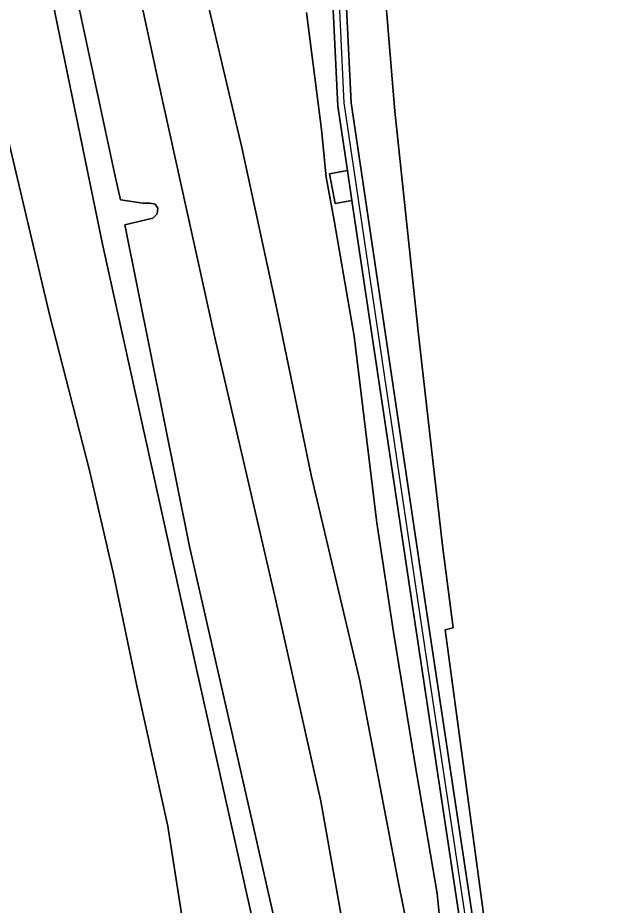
# Model space of a CAD drawing. Extents: x 156412 to 157779, y 382335 to 383768.
# Drawn here: x 157649 to 157684.9, y 382834.8 to 382887.8 of the extents above; entities that cross this region are included whole.
import ezdxf

# ---------------------------------------------------------------- set-up
doc = ezdxf.new("R2010")
doc.units = 0
for name, color, linetype in [('IMGEO_Berm_groen', 7, 'Continuous'), ('IMGEO_Geluidsscherm', 7, 'Continuous'), ('IMGEO_Groenvoorziening', 7, 'Continuous'), ('IMGEO_Muur', 7, 'Continuous'), ('IMGEO_Oever', 7, 'Continuous'), ('IMGEO_Rijbaan_autoweg', 7, 'Continuous'), ('IMGEO_Terreindeel_gesloten', 7, 'Continuous'), ('IMGEO_Waterloop', 7, 'Continuous')]:
    doc.layers.add(name, color=color, linetype=linetype)

msp = doc.modelspace()

# ---------------------------------------------------------------- linework, layer by layer
at = {"layer": 'IMGEO_Berm_groen'}
for points in [[(157654.293, 382898.576), (157657.429, 382884.053), (157660.812, 382868.728), (157664.431, 382853.105), (157667.136, 382841.051), (157669.291, 382828.965), (157670.844, 382817.265), (157673.301, 382801.719), (157676.049, 382785.083), (157678.535, 382769.502), (157680.763, 382756.338), (157683.315, 382738.912), (157685.255, 382725.472), (157686.397, 382719.285), (157686.596, 382718.206), (157687.115, 382715.393), (157687.994, 382710.999), (157689.709, 382703.744), (157692.212, 382691.922), (157695.484, 382677.731), (157696.862, 382667.717)], [(157675.553, 382833.242), (157672.552, 382853.085), (157669.005, 382876.913), (157668.003, 382876.724), (157667.668, 382878.497), (157668.739, 382878.699), (157668.165, 382882.551), (157667.705, 382892.018)], [(157668.502, 382892.098), (157668.957, 382882.735), (157673.333, 382853.213), (157676.323, 382833.348), (157676.913, 382831.079), (157679.62, 382808.808), (157681.639, 382792.098), (157682.865, 382783.802), (157685.318, 382767.209), (157689.12, 382742.326), (157691.913, 382725.773), (157698.936, 382685.112), (157699.76, 382679.219), (157700.418, 382671.31)], [(157684.184, 382757.809), (157682.515, 382768.811), (157681.803, 382770.498), (157681.275, 382771.412), (157680.931, 382772.531), (157680.644, 382774.577), (157680.622, 382776.674), (157680.412, 382780.271), (157680.016, 382784.391), (157678.252, 382796.153), (157676.389, 382807.785), (157674.773, 382818.79), (157673.521, 382827.628), (157671.811, 382836.051), (157669.468, 382848.226), (157666.559, 382860.516), (157664.505, 382870.417), (157662.414, 382880.082), (157659.991, 382890.386)], [(157659.991, 382890.386), (157662.414, 382880.082), (157664.505, 382870.417), (157666.559, 382860.516), (157669.468, 382848.226), (157671.811, 382836.051), (157673.521, 382827.628), (157674.773, 382818.79), (157676.389, 382807.785), (157678.252, 382796.153), (157680.016, 382784.391), (157680.412, 382780.271), (157680.622, 382776.674), (157680.644, 382774.577), (157680.931, 382772.531), (157681.275, 382771.412), (157681.803, 382770.498), (157682.515, 382768.811), (157684.184, 382757.809)], [(157701.135, 382668.735), (157700.415, 382677.799), (157698.45, 382691.21), (157695.713, 382706.916), (157692.849, 382722.949), (157690.387, 382737.779), (157688.074, 382752.343), (157685.669, 382768.13), (157683.459, 382782.77), (157681.841, 382794.763), (157680.149, 382807.953), (157678.317, 382822.545), (157676.848, 382834.47), (157674.572, 382851.276), (157675.043, 382851.395), (157674.414, 382856.319), (157672.971, 382868.903), (157671.568, 382882.247), (157670.928, 382889.973)], [(157666.278, 382888.142), (157667.175, 382881.155), (157667.466, 382878.301), (157667.933, 382875.707), (157669.129, 382868.803), (157670.493, 382857.658), (157671.485, 382851.142), (157672.769, 382843.331), (157674.1, 382835.523), (157674.488, 382831.548)], [(157674.488, 382831.548), (157674.1, 382835.523), (157672.769, 382843.331), (157671.485, 382851.142), (157670.493, 382857.658), (157669.129, 382868.803), (157667.933, 382875.707), (157667.466, 382878.301), (157667.175, 382881.155), (157666.278, 382888.142)]]:
    msp.add_lwpolyline(points, dxfattribs=at)
at = {"layer": 'IMGEO_Geluidsscherm'}
for points in [[(157663.484, 382929.916), (157664.652, 382918.015), (157665.473, 382909.777), (157667.128, 382898.205), (157668.073, 382892.075), (157668.527, 382882.733)], [(157668.527, 382882.733), (157672.902, 382853.211), (157675.896, 382833.324), (157676.484, 382831.061)]]:
    msp.add_lwpolyline(points, dxfattribs=at)
at = {"layer": 'IMGEO_Groenvoorziening'}
msp.add_lwpolyline([(157661.933, 382816.602), (157659.725, 382828.466), (157658.004, 382839.558), (157656.164, 382847.833), (157654.748, 382854.6), (157653.32, 382860.782), (157650.92, 382870.099), (157648.284, 382881.32), (157646.625, 382889.598)], dxfattribs=at)
at = {"layer": 'IMGEO_Muur'}
for points in [[(157667.705, 382892.018), (157668.165, 382882.551), (157668.739, 382878.699), (157669.005, 382876.913), (157672.552, 382853.085), (157675.553, 382833.242), (157675.571, 382833.124), (157675.918, 382831.695), (157676.11, 382830.901), (157680.132, 382798.362), (157680.442, 382795.855), (157680.517, 382795.244), (157680.907, 382792.09), (157683.23, 382775.924), (157683.697, 382772.677), (157684.491, 382767.148)], [(157700.418, 382671.31), (157699.76, 382679.219), (157698.936, 382685.112), (157691.913, 382725.773), (157689.12, 382742.326), (157685.318, 382767.209), (157682.865, 382783.802), (157681.639, 382792.098), (157679.62, 382808.808), (157676.913, 382831.079), (157676.323, 382833.348), (157673.333, 382853.213), (157668.957, 382882.735), (157668.502, 382892.098)], [(157656.512, 382876.748), (157656.918, 382876.76), (157657.236, 382876.689), (157657.403, 382876.459), (157657.356, 382876.107), (157657.109, 382875.86), (157656.693, 382875.75)]]:
    msp.add_lwpolyline(points, dxfattribs=at)
at = {"layer": 'IMGEO_Oever'}
for points in [[(157680.763, 382756.338), (157678.535, 382769.502), (157676.049, 382785.083), (157673.301, 382801.719), (157670.844, 382817.265), (157669.291, 382828.965), (157667.136, 382841.051), (157664.431, 382853.105), (157660.812, 382868.728), (157657.429, 382884.053), (157654.293, 382898.576)], [(157675.411, 382759.763), (157671.14, 382786.908), (157666.951, 382813.561), (157663.419, 382832.37), (157659.148, 382851.426), (157654.097, 382874.301), (157649.169, 382898.243)], [(157651.654, 382893.335), (157654.816, 382878.551), (157655.162, 382876.944), (157656.512, 382876.748), (157656.918, 382876.76), (157657.236, 382876.689), (157657.403, 382876.459), (157657.356, 382876.107), (157657.109, 382875.86), (157656.693, 382875.75), (157655.438, 382875.461), (157659.292, 382856.251), (157663.111, 382839.496), (157665.781, 382827.709), (157667.547, 382818.099), (157671.53, 382794.28), (157676.623, 382761.59)], [(157646.625, 382889.598), (157648.284, 382881.32), (157650.92, 382870.099), (157653.32, 382860.782), (157654.748, 382854.6), (157656.164, 382847.833), (157658.004, 382839.558), (157659.725, 382828.466), (157661.933, 382816.602), (157663.861, 382806.408), (157665.704, 382796.423), (157667.854, 382784.114), (157669.611, 382771.841), (157671.521, 382759.749)]]:
    msp.add_lwpolyline(points, dxfattribs=at)
at = {"layer": 'IMGEO_Rijbaan_autoweg'}
msp.add_lwpolyline([(157670.928, 382889.973), (157671.568, 382882.247), (157672.971, 382868.903), (157674.414, 382856.319), (157675.043, 382851.395), (157674.572, 382851.276), (157676.848, 382834.47), (157678.317, 382822.545), (157680.149, 382807.953), (157681.841, 382794.763), (157683.459, 382782.77), (157685.669, 382768.13), (157688.074, 382752.343), (157690.387, 382737.779), (157692.849, 382722.949), (157695.713, 382706.916), (157698.45, 382691.21), (157700.415, 382677.799), (157701.135, 382668.735)], dxfattribs=at)
at = {"layer": 'IMGEO_Terreindeel_gesloten'}
msp.add_lwpolyline([(157668.739, 382878.699), (157667.668, 382878.497), (157668.003, 382876.724), (157669.005, 382876.913)], close=True, dxfattribs=at)
at = {"layer": 'IMGEO_Waterloop'}
for points in [[(157649.169, 382898.243), (157654.097, 382874.301), (157659.148, 382851.426), (157663.419, 382832.37), (157666.951, 382813.561), (157671.14, 382786.908), (157675.411, 382759.763)], [(157676.623, 382761.59), (157671.53, 382794.28), (157667.547, 382818.099), (157665.781, 382827.709), (157663.111, 382839.496), (157659.292, 382856.251), (157655.438, 382875.461), (157656.693, 382875.75), (157657.109, 382875.86), (157657.356, 382876.107), (157657.403, 382876.459), (157657.236, 382876.689), (157656.918, 382876.76), (157656.512, 382876.748), (157655.162, 382876.944), (157654.816, 382878.551), (157651.654, 382893.335)]]:
    msp.add_lwpolyline(points, dxfattribs=at)

doc.saveas('drawing.dxf')
